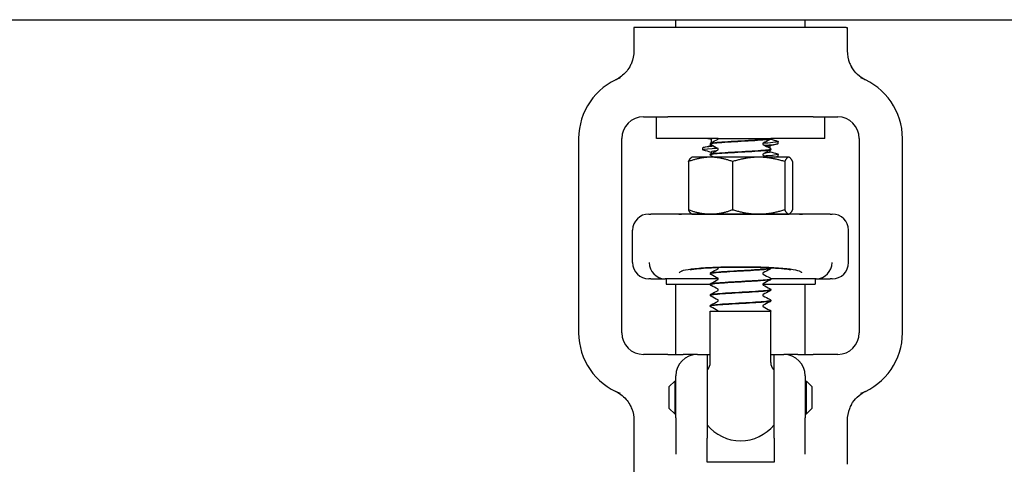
# Model space of a CAD drawing. Header units: inches. Extents: x 24 to 1128, y -69 to 748.
# Tile 549 of 656: x 958.86 to 964.56, y 307.53 to 310.11. Entities that reach past the tile are written whole.
import ezdxf

# ---------------------------------------------------------------- set-up
doc = ezdxf.new("R2010")
doc.units = ezdxf.units.IN
doc.header["$LTSCALE"] = 32
doc.header["$MEASUREMENT"] = 0
doc.layers.add('Visible (ANSI)', color=7, linetype='Continuous', lineweight=30)

msp = doc.modelspace()

# ---------------------------------------------------------------- linework, layer by layer
at = {"layer": 'Visible (ANSI)'}
for p, q in [((907.45453, 310.10867), (984.45453, 310.10867)), ((962.65953, 310.06267), (962.65953, 310.10867)), ((963.40953, 310.06267), (963.40953, 310.10867)), ((962.42349, 310.06267), (962.41703, 310.06267)), ((962.41703, 310.06267), (962.41703, 309.92871)), ((962.43112, 310.06267), (962.42349, 310.06267)), ((963.63794, 310.06267), (962.43112, 310.06267)), ((963.64558, 310.06267), (963.63794, 310.06267)), ((963.64558, 310.06267), (963.65203, 310.06267)), ((963.65203, 310.06267), (963.65203, 309.92871)), ((962.47203, 309.54617), (962.61395, 309.54617)), ((962.54703, 309.42117), (962.54703, 309.54617)), ((963.45512, 309.54617), (962.61395, 309.54617)), ((963.45512, 309.54617), (963.59703, 309.54617)), ((963.52203, 309.42117), (963.52203, 309.54617)), ((962.09703, 309.42117), (962.09703, 308.29617)), ((962.34703, 308.29617), (962.34703, 309.42117)), ((962.90587, 309.42117), (962.54703, 309.42117)), ((962.86453, 309.41651), (962.86453, 309.39662)), ((962.90587, 309.42117), (962.90587, 309.42117)), ((962.90587, 309.42117), (962.92051, 309.42117)), ((962.90587, 309.42114), (962.90587, 309.42117)), ((962.92051, 309.42117), (963.18337, 309.42117)), ((963.18337, 309.42117), (963.20946, 309.42117)), ((963.20953, 309.42117), (963.20946, 309.42117)), ((963.20953, 309.42083), (963.20953, 309.42117)), ((963.52203, 309.42117), (963.20953, 309.42117)), ((963.72203, 309.42117), (963.72203, 308.29617)), ((963.97203, 308.29617), (963.97203, 309.42117)), ((962.81578, 309.35498), (962.81578, 309.36684)), ((962.85953, 309.38955), (962.85953, 309.39017)), ((962.86453, 309.3831), (962.86453, 309.38098)), ((963.20453, 309.3779), (963.20453, 309.36534)), ((963.20953, 309.35827), (963.20953, 309.35889)), ((963.25328, 309.39205), (963.25328, 309.40391)), ((962.75303, 309.31267), (962.75017, 309.31102)), ((962.86071, 309.31267), (962.75303, 309.31267)), ((962.85953, 309.32699), (962.85953, 309.32761)), ((963.13938, 309.31267), (962.86071, 309.31267)), ((962.86453, 309.34237), (962.86453, 309.33406)), ((962.86453, 309.32054), (962.86453, 309.31267)), ((963.3132, 309.31267), (963.13938, 309.31267)), ((963.20453, 309.35182), (963.20453, 309.34237)), ((963.25328, 309.31791), (963.25328, 309.32977)), ((963.31603, 309.31267), (963.3132, 309.31267)), ((963.31603, 309.31267), (963.31889, 309.31102)), ((962.73287, 309.28753), (962.73287, 309.00881)), ((962.98854, 309.28753), (962.98854, 309.00881)), ((963.29021, 309.28753), (963.29021, 309.00881)), ((963.3362, 309.28753), (963.3362, 309.00881)), ((962.50328, 308.98367), (962.5147, 308.98367)), ((962.67647, 308.98367), (962.5147, 308.98367)), ((962.75303, 308.98367), (962.67647, 308.98367)), ((963.37612, 308.98327), (962.69294, 308.98327)), ((962.75303, 308.98367), (962.75017, 308.98532)), ((962.75303, 308.98367), (962.86071, 308.98367)), ((962.86071, 308.98367), (963.13938, 308.98367)), ((963.13938, 308.98367), (963.3132, 308.98367)), ((963.20953, 308.98327), (963.20953, 308.98352)), ((963.3132, 308.98367), (963.31603, 308.98367)), ((963.31603, 308.98367), (963.31889, 308.98532)), ((963.3926, 308.98367), (963.31603, 308.98367)), ((963.55436, 308.98367), (963.3926, 308.98367)), ((963.55436, 308.98367), (963.56578, 308.98367)), ((962.40953, 308.70242), (962.40953, 308.88992)), ((963.65953, 308.70242), (963.65953, 308.88992)), ((962.85953, 308.6388), (962.85953, 308.63942)), ((963.20953, 308.67008), (963.20953, 308.6707)), ((962.5147, 308.60867), (962.50328, 308.60867)), ((962.5147, 308.60867), (962.59741, 308.60867)), ((962.90579, 308.60867), (962.59741, 308.60867)), ((962.60328, 308.60867), (962.60328, 308.57742)), ((962.60328, 308.57742), (962.85958, 308.57742)), ((962.65953, 308.17117), (962.65953, 308.57742)), ((962.85953, 308.57624), (962.85953, 308.57686)), ((963.16328, 308.57742), (963.46578, 308.57742)), ((963.47166, 308.60867), (963.20949, 308.60867)), ((963.20953, 308.60752), (963.20953, 308.60814)), ((963.40953, 308.17117), (963.40953, 308.57742)), ((963.46578, 308.60867), (963.46578, 308.57742)), ((963.47166, 308.60867), (963.55436, 308.60867)), ((963.56578, 308.60867), (963.55436, 308.60867)), ((962.85953, 308.51368), (962.85953, 308.5143)), ((963.20953, 308.54496), (963.20953, 308.54558)), ((962.85953, 308.45111), (962.85953, 308.45173)), ((963.20953, 308.48239), (963.20953, 308.48302)), ((962.85953, 308.42117), (963.20953, 308.42117)), ((962.85953, 308.12427), (962.85953, 308.42117)), ((963.20953, 308.12427), (963.20953, 308.42117)), ((962.61395, 308.17117), (962.47203, 308.17117)), ((962.61395, 308.17117), (962.70288, 308.17117)), ((962.78453, 308.17117), (962.70288, 308.17117)), ((962.78453, 308.17117), (962.84078, 308.17117)), ((962.84078, 308.17117), (962.85953, 308.17117)), ((962.84078, 308.17117), (962.84078, 307.68625)), ((963.20953, 308.17117), (963.22828, 308.17117)), ((963.22828, 308.17117), (963.28453, 308.17117)), ((963.22828, 307.68625), (963.22828, 308.17117)), ((963.36618, 308.17117), (963.28453, 308.17117)), ((963.36618, 308.17117), (963.45512, 308.17117)), ((963.59703, 308.17117), (963.45512, 308.17117)), ((962.65953, 307.80371), (962.65953, 308.04617)), ((963.40953, 308.04617), (963.40953, 307.80371)), ((962.62203, 307.98492), (962.65328, 308.01617)), ((962.65328, 308.01617), (962.65328, 307.82617)), ((962.65328, 308.01617), (962.65953, 308.01617)), ((963.40953, 308.01617), (963.41578, 308.01617)), ((963.41578, 307.82617), (963.41578, 308.01617)), ((963.44703, 307.98492), (963.41578, 308.01617)), ((962.62203, 307.85742), (962.62203, 307.98492)), ((963.44703, 307.98492), (963.44703, 307.85742)), ((962.62203, 307.85742), (962.65328, 307.82617)), ((962.65328, 307.82617), (962.65953, 307.82617)), ((963.40953, 307.82617), (963.41578, 307.82617)), ((963.44703, 307.85742), (963.41578, 307.82617)), ((962.41703, 307.78863), (962.41703, 307.47242)), ((962.65953, 307.80371), (962.65953, 307.59405)), ((963.40953, 307.59405), (963.40953, 307.80371)), ((963.65203, 307.78863), (963.65203, 307.53492)), ((962.84078, 307.5481), (962.84078, 307.68625)), ((963.22828, 307.68625), (963.22828, 307.5481)), ((963.22828, 307.5481), (962.84078, 307.5481))]:
    msp.add_line(p, q, dxfattribs=at)
for centre, radius, start, end in [((974.03453, 314.54617), 18.75, 193.689887, 261.558657), ((962.47203, 309.42117), 0.375, 110.89571, 180), ((963.59703, 309.42117), 0.375, 0, 69.10429), ((962.47203, 309.42117), 0.125, 90, 180), ((963.59703, 309.42117), 0.125, 0, 90), ((962.50328, 308.88992), 0.09375, 90, 180), ((963.56578, 308.88992), 0.09375, 0, 90), ((962.50328, 308.70242), 0.09375, 180, 270), ((963.56578, 308.70242), 0.09375, 270, 0), ((962.47203, 308.29617), 0.375, 180, 249.10429), ((962.47203, 308.29617), 0.125, 180, 270), ((963.59703, 308.29617), 0.125, 270, 0), ((963.59703, 308.29617), 0.375, 290.89571, 0), ((962.78453, 308.04617), 0.125, 90, 180), ((963.28453, 308.04617), 0.125, 0, 90), ((962.79703, 308.12427), 0.0625, 319.4642, 0), ((963.27203, 308.12427), 0.0625, 180, 220.5358), ((963.03453, 307.92117), 0.25, 139.4642, 140.80503), ((963.03453, 307.92117), 0.25, 39.19497, 40.5358), ((963.03453, 307.92117), 0.25, 219.19497, 320.80503)]:
    msp.add_arc(centre, radius, start, end, dxfattribs=at)
for centre, major_axis, ratio, start_param, end_param in [((962.59654, 308.70242), (0.01834, -0.09202), 0.976791, 4.5200982, 6.0729206), ((963.47252, 308.70242), (0.01834, 0.09202), 0.976791, 3.3518573, 4.9046798), ((962.82324, 308.70242), (-0.24503, -0.08795), 0.1325254, 0.3357379, 0.3537118), ((963.24583, 308.70242), (0.24503, -0.08795), 0.1325254, 5.9294735, 5.9474474)]:
    msp.add_ellipse(centre, major_axis=major_axis, ratio=ratio, start_param=start_param, end_param=end_param, dxfattribs=at)
for points, knots in [([(962.41703, 309.92871), (962.41703, 309.9043), (962.41226, 309.88012), (962.39999, 309.8502), (962.39652, 309.84308), (962.39263, 309.83622)], [0, 0, 0, 0, 0.18604443, 0.18604443, 0.24640289, 0.24640289, 0.24640289, 0.24640289]), ([(963.65203, 309.92871), (963.65203, 309.9043), (963.6568, 309.88012), (963.66908, 309.8502), (963.67254, 309.84308), (963.67643, 309.83622)], [0, 0, 0, 0, 0.18604443, 0.18604443, 0.24640289, 0.24640289, 0.24640289, 0.24640289]), ([(962.39263, 309.83622), (962.3865, 309.82541), (962.37931, 309.81524), (962.36324, 309.79671), (962.35444, 309.78836), (962.33393, 309.77234), (962.32434, 309.76683), (962.31851, 309.76367), (962.31807, 309.76343), (962.31761, 309.76319)], [0, 0, 0, 0, 0.09469213, 0.09469213, 0.18700728, 0.18700728, 0.29404594, 0.29404594, 0.30156032, 0.30156032, 0.30156032, 0.30156032]), ([(963.75145, 309.76319), (963.75061, 309.76364), (963.74979, 309.76409), (963.74173, 309.76851), (963.72773, 309.77679), (963.69827, 309.8039), (963.68605, 309.81925), (963.67643, 309.83622)], [0.01028684, 0.01028684, 0.01028684, 0.01028684, 0.01590204, 0.01590204, 0.08584187, 0.08584187, 0.15193376, 0.15193376, 0.15193376, 0.15193376]), ([(962.31761, 309.76319), (962.31536, 309.76199), (962.31303, 309.76081), (962.31055, 309.75962), (962.31046, 309.75958), (962.31037, 309.75953)], [-0.020804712, -0.020804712, -0.020804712, -0.020804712, 0, 0, 0.000806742, 0.000806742, 0.000806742, 0.000806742]), ([(963.7587, 309.75953), (963.75861, 309.75958), (963.75851, 309.75962), (963.75607, 309.76079), (963.75375, 309.76197), (963.75145, 309.76319)], [-0.719927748, -0.719927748, -0.719927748, -0.719927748, -0.71835885, -0.71835885, -0.678581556, -0.678581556, -0.678581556, -0.678581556]), ([(962.85969, 309.38952), (962.85958, 309.39022), (962.86075, 309.39091), (962.86326, 309.39161), (962.87438, 309.39469), (962.91161, 309.39777), (962.96073, 309.40086), (963.00949, 309.40392), (963.06882, 309.40698), (963.11636, 309.41004), (963.16396, 309.4131), (963.19862, 309.41616), (963.20727, 309.41923), (963.20877, 309.41976), (963.20953, 309.4203), (963.20953, 309.42083)], [-9.427487, -9.427487, -9.427487, -9.427487, -9.2180099, -9.2180099, -9.2180099, -8.289328, -8.289328, -8.289328, -7.3674505, -7.3674505, -7.3674505, -6.4443529, -6.4443529, -6.4443529, -6.2831853, -6.2831853, -6.2831853, -6.2831853]), ([(963.20946, 309.42117), (963.20792, 309.41808), (963.1795, 309.41499), (963.13509, 309.41191), (963.09069, 309.40882), (963.03138, 309.40573), (962.97985, 309.40265), (962.92833, 309.39956), (962.88583, 309.39648), (962.8686, 309.39339), (962.86261, 309.39232), (962.85972, 309.39124), (962.85981, 309.39017)], [0.0284489, 0.0284489, 0.0284489, 0.0284489, 0.9586618, 0.9586618, 0.9586618, 1.888606, 1.888606, 1.888606, 2.8182842, 2.8182842, 2.8182842, 3.1415927, 3.1415927, 3.1415927, 3.1415927]), ([(962.90405, 309.41736), (962.90409, 309.41738), (962.90427, 309.41748), (962.90482, 309.41805), (962.90513, 309.41844), (962.90566, 309.41958), (962.90587, 309.42035), (962.90587, 309.42114)], [0.006616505, 0.006616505, 0.006616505, 0.006616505, 0.024017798, 0.024017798, 0.03673453, 0.03673453, 0.049915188, 0.049915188, 0.049915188, 0.049915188]), ([(963.20953, 309.4208), (963.20947, 309.41953), (963.20899, 309.41833), (963.20789, 309.41667), (963.2073, 309.41612), (963.20626, 309.41532), (963.20578, 309.41504), (963.20532, 309.4148)], [0, 0, 0, 0, 0.017960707, 0.017960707, 0.035135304, 0.035135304, 0.051182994, 0.051182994, 0.051182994, 0.051182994]), ([(962.82041, 309.35256), (962.81954, 309.35278), (962.8188, 309.35301), (962.81818, 309.35323), (962.80878, 309.35667), (962.82858, 309.3601), (962.8708, 309.36354), (962.8791, 309.36421), (962.88823, 309.36489), (962.89803, 309.36556)], [-166.7100396, -166.7100396, -166.7100396, -166.7100396, -166.6525026, -166.6525026, -166.6525026, -165.7793701, -165.7793701, -165.7793701, -165.6078186, -165.6078186, -165.6078186, -165.6078186]), ([(962.8783, 309.37597), (962.86413, 309.37488), (962.85192, 309.37379), (962.84229, 309.37271), (962.82499, 309.37075), (962.81618, 309.36879), (962.81611, 309.36684)], [159.44697057, 159.44697057, 159.44697057, 159.44697057, 159.72380738, 159.72380738, 159.72380738, 160.22122533, 160.22122533, 160.22122533, 160.22122533]), ([(962.85953, 309.32696), (962.85943, 309.32999), (962.885, 309.33301), (962.92692, 309.33603), (962.96935, 309.3391), (963.02755, 309.34216), (963.07955, 309.34522), (963.13329, 309.34838), (963.17904, 309.35155), (963.19849, 309.35471), (963.20577, 309.3559), (963.20931, 309.35708), (963.20923, 309.35827)], [-15.7106723, -15.7106723, -15.7106723, -15.7106723, -14.7994931, -14.7994931, -14.7994931, -13.877024, -13.877024, -13.877024, -12.9235543, -12.9235543, -12.9235543, -12.5663706, -12.5663706, -12.5663706, -12.5663706]), ([(962.85953, 309.3902), (962.85959, 309.39148), (962.86007, 309.39267), (962.86117, 309.39433), (962.86177, 309.39488), (962.86281, 309.39568), (962.86328, 309.39596), (962.86374, 309.3962)], [0, 0, 0, 0, 0.017960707, 0.017960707, 0.035135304, 0.035135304, 0.051182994, 0.051182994, 0.051182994, 0.051182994]), ([(962.86374, 309.38352), (962.86303, 309.38389), (962.86227, 309.38434), (962.86102, 309.38563), (962.86058, 309.38619), (962.85985, 309.38765), (962.85958, 309.38857), (962.85953, 309.38952)], [0, 0, 0, 0, 0.024898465, 0.024898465, 0.037820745, 0.037820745, 0.051208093, 0.051208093, 0.051208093, 0.051208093]), ([(963.20932, 309.35892), (963.20945, 309.35807), (963.20772, 309.35723), (963.20404, 309.35639), (963.19058, 309.35331), (963.15132, 309.35023), (963.10126, 309.34714), (963.05121, 309.34406), (962.99154, 309.34098), (962.94502, 309.3379), (962.89851, 309.33482), (962.86624, 309.33174), (962.86051, 309.32866), (962.85986, 309.32831), (962.85955, 309.32796), (962.85959, 309.32761)], [6.2804763, 6.2804763, 6.2804763, 6.2804763, 6.5343927, 6.5343927, 6.5343927, 7.4627822, 7.4627822, 7.4627822, 8.3909221, 8.3909221, 8.3909221, 9.318815, 9.318815, 9.318815, 9.424778, 9.424778, 9.424778, 9.424778]), ([(962.90587, 309.35858), (962.90587, 309.35979), (962.90537, 309.36091), (962.90457, 309.36198), (962.90429, 309.3622), (962.90408, 309.36235), (962.90405, 309.36237), (962.90405, 309.36237)], [0, 0, 0, 0, 0.02017106, 0.02017106, 0.036592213, 0.036592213, 0.045399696, 0.045399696, 0.045399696, 0.045399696]), ([(962.90405, 309.3548), (962.90409, 309.35482), (962.90427, 309.35491), (962.90482, 309.35549), (962.90513, 309.35588), (962.90566, 309.35701), (962.90587, 309.35779), (962.90587, 309.35858)], [0.006616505, 0.006616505, 0.006616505, 0.006616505, 0.024017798, 0.024017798, 0.03673453, 0.03673453, 0.049915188, 0.049915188, 0.049915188, 0.049915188]), ([(963.16499, 309.39363), (963.16493, 309.3936), (963.16476, 309.39349), (963.16425, 309.39295), (963.16394, 309.39257), (963.1634, 309.39143), (963.1632, 309.39065), (963.1632, 309.38986)], [0.008751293, 0.008751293, 0.008751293, 0.008751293, 0.024017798, 0.024017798, 0.03673453, 0.03673453, 0.049915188, 0.049915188, 0.049915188, 0.049915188]), ([(963.1632, 309.38986), (963.1632, 309.38865), (963.1637, 309.38753), (963.16449, 309.38646), (963.16478, 309.38624), (963.16498, 309.38609), (963.16502, 309.38607), (963.16502, 309.38607)], [0, 0, 0, 0, 0.02017106, 0.02017106, 0.036592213, 0.036592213, 0.045399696, 0.045399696, 0.045399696, 0.045399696]), ([(963.24852, 309.40633), (963.25158, 309.40554), (963.25321, 309.40475), (963.25328, 309.40396), (963.2536, 309.40049), (963.22376, 309.39702), (963.1742, 309.39354), (963.17094, 309.39331), (963.1676, 309.39309), (963.16419, 309.39286)], [156.8740037, 156.8740037, 156.8740037, 156.8740037, 157.0747399, 157.0747399, 157.0747399, 157.9578984, 157.9578984, 157.9578984, 158.0159854, 158.0159854, 158.0159854, 158.0159854]), ([(963.17337, 309.38164), (963.18537, 309.38247), (963.19633, 309.38331), (963.20595, 309.38414), (963.23632, 309.38678), (963.25287, 309.38942), (963.25312, 309.39205)], [-164.24548523, -164.24548523, -164.24548523, -164.24548523, -164.03312378, -164.03312378, -164.03312378, -163.36281799, -163.36281799, -163.36281799, -163.36281799]), ([(963.20532, 309.36492), (963.20604, 309.36455), (963.2068, 309.3641), (963.20804, 309.36281), (963.20848, 309.36225), (963.20922, 309.36079), (963.20949, 309.35987), (963.20953, 309.35892)], [0, 0, 0, 0, 0.024898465, 0.024898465, 0.037820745, 0.037820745, 0.051208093, 0.051208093, 0.051208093, 0.051208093]), ([(963.20953, 309.35824), (963.20947, 309.35697), (963.20899, 309.35577), (963.20789, 309.35411), (963.2073, 309.35356), (963.20626, 309.35276), (963.20578, 309.35248), (963.20532, 309.35224)], [0, 0, 0, 0, 0.017960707, 0.017960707, 0.035135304, 0.035135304, 0.051182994, 0.051182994, 0.051182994, 0.051182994]), ([(962.85953, 309.32764), (962.85959, 309.32891), (962.86007, 309.33011), (962.86117, 309.33177), (962.86177, 309.33232), (962.86281, 309.33312), (962.86328, 309.3334), (962.86374, 309.33364)], [0, 0, 0, 0, 0.017960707, 0.017960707, 0.035135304, 0.035135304, 0.051182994, 0.051182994, 0.051182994, 0.051182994]), ([(962.86374, 309.32096), (962.86303, 309.32133), (962.86227, 309.32178), (962.86102, 309.32307), (962.86058, 309.32363), (962.85985, 309.32509), (962.85958, 309.32601), (962.85953, 309.32696)], [0, 0, 0, 0, 0.024898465, 0.024898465, 0.037820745, 0.037820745, 0.051208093, 0.051208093, 0.051208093, 0.051208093]), ([(962.89387, 309.3494), (962.88824, 309.34871), (962.88333, 309.34802), (962.87927, 309.34732), (962.86959, 309.34567), (962.86482, 309.34402), (962.86486, 309.34237)], [165.90898853, 165.90898853, 165.90898853, 165.90898853, 166.08500187, 166.08500187, 166.08500187, 166.50441064, 166.50441064, 166.50441064, 166.50441064]), ([(963.16499, 309.33107), (963.16493, 309.33104), (963.16476, 309.33092), (963.16425, 309.33039), (963.16394, 309.33), (963.1634, 309.32887), (963.1632, 309.32809), (963.1632, 309.3273)], [0.008751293, 0.008751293, 0.008751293, 0.008751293, 0.024017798, 0.024017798, 0.03673453, 0.03673453, 0.049915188, 0.049915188, 0.049915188, 0.049915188]), ([(963.1632, 309.3273), (963.1632, 309.32609), (963.1637, 309.32497), (963.16449, 309.32389), (963.16478, 309.32368), (963.16498, 309.32353), (963.16502, 309.32351), (963.16502, 309.32351)], [0, 0, 0, 0, 0.02017106, 0.02017106, 0.036592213, 0.036592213, 0.045399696, 0.045399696, 0.045399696, 0.045399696]), ([(963.2042, 309.34237), (963.20423, 309.34067), (963.19915, 309.33897), (963.18888, 309.33727), (963.18433, 309.33652), (963.17878, 309.33576), (963.17239, 309.33501)], [163.36281799, 163.36281799, 163.36281799, 163.36281799, 163.79533054, 163.79533054, 163.79533054, 163.98696995, 163.98696995, 163.98696995, 163.98696995]), ([(963.24863, 309.33219), (963.2501, 309.33181), (963.25122, 309.33143), (963.25199, 309.33105), (963.25897, 309.32758), (963.23599, 309.32411), (963.19106, 309.32064), (963.18535, 309.3202), (963.1793, 309.31976), (963.17297, 309.31932)], [163.157189, 163.157189, 163.157189, 163.157189, 163.2540101, 163.2540101, 163.2540101, 164.1362278, 164.1362278, 164.1362278, 164.2482393, 164.2482393, 164.2482393, 164.2482393]), ([(962.67647, 308.98367), (962.67649, 308.98367), (962.67651, 308.98367), (962.67924, 308.98366), (962.68465, 308.98327), (962.69294, 308.98327)], [-0.00244603, -0.00244603, -0.00244603, -0.00244603, 0, 0, 0.30409051, 0.30409051, 0.30409051, 0.30409051]), ([(963.37612, 308.98327), (963.38442, 308.98327), (963.38982, 308.98366), (963.39256, 308.98367), (963.39258, 308.98367), (963.3926, 308.98367)], [0.0481126, 0.0481126, 0.0481126, 0.0481126, 0.35549776, 0.35549776, 0.35797029, 0.35797029, 0.35797029, 0.35797029]), ([(963.3747, 308.65293), (963.36546, 308.65679), (963.3477, 308.66045), (963.29711, 308.66696), (963.26477, 308.66976), (963.18963, 308.67411), (963.14756, 308.67563), (963.05911, 308.67718), (963.01359, 308.6772), (962.92502, 308.67573), (962.88282, 308.67425), (962.80726, 308.66998), (962.77462, 308.66722), (962.72244, 308.66067), (962.70388, 308.65691), (962.69436, 308.65293)], [0, 0, 0, 0, 0.344205, 0.344205, 0.6883035, 0.6883035, 1.0322227, 1.0322227, 1.3758839, 1.3758839, 1.7193458, 1.7193458, 2.0628667, 2.0628667, 2.4173808, 2.4173808, 2.4173808, 2.4173808]), ([(962.7421, 308.66156), (962.7421, 308.66157), (962.74225, 308.6616), (962.74364, 308.6619), (962.74682, 308.66251), (962.75812, 308.66427), (962.76794, 308.66554), (962.79553, 308.6684), (962.81476, 308.66997), (962.86187, 308.67293), (962.89044, 308.67424), (962.95259, 308.67616), (962.9871, 308.67674), (963.05636, 308.67697), (963.0914, 308.67662), (963.15812, 308.67502), (963.18933, 308.67381), (963.24436, 308.67073), (963.26805, 308.66891), (963.30319, 308.66536), (963.3161, 308.66356), (963.32478, 308.66203), (963.32621, 308.66173), (963.32688, 308.66159), (963.32696, 308.66157), (963.32696, 308.66157)], [-3.9197905, -3.9197905, -3.9197905, -3.9197905, -3.8923457, -3.8923457, -3.779618, -3.779618, -3.6122028, -3.6122028, -3.3893232, -3.3893232, -3.1324583, -3.1324583, -2.8590136, -2.8590136, -2.5819763, -2.5819763, -2.308624, -2.308624, -2.0477624, -2.0477624, -1.8214592, -1.8214592, -1.7487926, -1.7487926, -1.7289388, -1.7289388, -1.7289388, -1.7289388]), ([(962.90587, 308.67039), (962.90587, 308.6716), (962.90537, 308.67272), (962.90457, 308.6738), (962.90429, 308.67401), (962.90408, 308.67416), (962.90405, 308.67418), (962.90405, 308.67418)], [0, 0, 0, 0, 0.02017106, 0.02017106, 0.036592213, 0.036592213, 0.045399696, 0.045399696, 0.045399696, 0.045399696]), ([(962.69436, 308.65293), (962.69386, 308.65273), (962.69337, 308.65251), (962.69083, 308.6514), (962.68896, 308.65047), (962.68453, 308.64798), (962.68231, 308.64639), (962.68009, 308.64437), (962.67962, 308.6439), (962.67915, 308.64339), (962.6791, 308.64333), (962.67905, 308.64328)], [0.05166308, 0.05166308, 0.05166308, 0.05166308, 0.07036558, 0.07036558, 0.15060424, 0.15060424, 0.28322209, 0.28322209, 0.32342002, 0.32342002, 0.3282584, 0.3282584, 0.3282584, 0.3282584]), ([(962.85953, 308.63945), (962.85959, 308.64073), (962.86007, 308.64192), (962.86117, 308.64358), (962.86177, 308.64413), (962.86281, 308.64493), (962.86328, 308.64521), (962.86374, 308.64545)], [0, 0, 0, 0, 0.017960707, 0.017960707, 0.035135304, 0.035135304, 0.051182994, 0.051182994, 0.051182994, 0.051182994]), ([(962.86374, 308.63277), (962.86303, 308.63314), (962.86227, 308.63359), (962.86102, 308.63488), (962.86058, 308.63544), (962.85985, 308.6369), (962.85958, 308.63782), (962.85953, 308.63877)], [0, 0, 0, 0, 0.024898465, 0.024898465, 0.037820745, 0.037820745, 0.051208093, 0.051208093, 0.051208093, 0.051208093]), ([(962.85985, 308.63877), (962.85974, 308.64011), (962.86419, 308.64144), (962.87332, 308.64278), (962.8943, 308.64585), (962.93951, 308.64892), (962.9918, 308.65199), (963.04409, 308.65505), (963.10225, 308.65812), (963.14425, 308.66119), (963.18484, 308.66415), (963.20943, 308.66712), (963.20953, 308.67008)], [-84.8257107, -84.8257107, -84.8257107, -84.8257107, -84.4233738, -84.4233738, -84.4233738, -83.4988671, -83.4988671, -83.4988671, -82.5745653, -82.5745653, -82.5745653, -81.681409, -81.681409, -81.681409, -81.681409]), ([(963.2094, 308.67073), (963.20925, 308.66825), (963.19278, 308.66577), (963.16326, 308.66329), (963.12653, 308.66021), (963.0705, 308.65712), (963.01658, 308.65404), (962.96271, 308.65096), (962.91223, 308.64788), (962.88441, 308.6448), (962.86823, 308.643), (962.85993, 308.64121), (962.85985, 308.63942)], [75.3955147, 75.3955147, 75.3955147, 75.3955147, 76.1425075, 76.1425075, 76.1425075, 77.0718173, 77.0718173, 77.0718173, 78.0001054, 78.0001054, 78.0001054, 78.5398163, 78.5398163, 78.5398163, 78.5398163]), ([(962.90405, 308.66661), (962.90409, 308.66663), (962.90427, 308.66673), (962.90482, 308.6673), (962.90513, 308.66769), (962.90566, 308.66883), (962.90587, 308.6696), (962.90587, 308.67039)], [0.006616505, 0.006616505, 0.006616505, 0.006616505, 0.024017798, 0.024017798, 0.03673453, 0.03673453, 0.049915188, 0.049915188, 0.049915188, 0.049915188]), ([(963.16499, 308.64288), (963.16493, 308.64285), (963.16476, 308.64274), (963.16425, 308.6422), (963.16394, 308.64182), (963.1634, 308.64068), (963.1632, 308.6399), (963.1632, 308.63911)], [0.008751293, 0.008751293, 0.008751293, 0.008751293, 0.024017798, 0.024017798, 0.03673453, 0.03673453, 0.049915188, 0.049915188, 0.049915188, 0.049915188]), ([(963.1632, 308.63911), (963.1632, 308.6379), (963.1637, 308.63678), (963.16449, 308.63571), (963.16478, 308.63549), (963.16498, 308.63534), (963.16502, 308.63532), (963.16502, 308.63532)], [0, 0, 0, 0, 0.02017106, 0.02017106, 0.036592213, 0.036592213, 0.045399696, 0.045399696, 0.045399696, 0.045399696]), ([(963.20953, 308.67005), (963.20947, 308.66878), (963.20899, 308.66758), (963.20789, 308.66592), (963.2073, 308.66537), (963.20626, 308.66457), (963.20578, 308.66429), (963.20532, 308.66405)], [0, 0, 0, 0, 0.017960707, 0.017960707, 0.035135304, 0.035135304, 0.051182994, 0.051182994, 0.051182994, 0.051182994]), ([(963.39001, 308.64328), (963.38996, 308.64333), (963.38991, 308.64339), (963.38945, 308.64389), (963.389, 308.64435), (963.38679, 308.64637), (963.38455, 308.64797), (963.3801, 308.65047), (963.37824, 308.6514), (963.3757, 308.65251), (963.37521, 308.65272), (963.3747, 308.65293)], [-0.00483264, -0.00483264, -0.00483264, -0.00483264, 0, 0, 0.03929975, 0.03929975, 0.17286172, 0.17286172, 0.25278744, 0.25278744, 0.27153158, 0.27153158, 0.27153158, 0.27153158]), ([(962.85953, 308.57689), (962.85959, 308.57816), (962.86007, 308.57936), (962.86117, 308.58102), (962.86177, 308.58157), (962.86281, 308.58237), (962.86328, 308.58265), (962.86374, 308.58289)], [0, 0, 0, 0, 0.017960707, 0.017960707, 0.035135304, 0.035135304, 0.051182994, 0.051182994, 0.051182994, 0.051182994]), ([(962.86374, 308.57021), (962.86303, 308.57058), (962.86227, 308.57103), (962.86102, 308.57232), (962.86058, 308.57288), (962.85985, 308.57434), (962.85958, 308.57526), (962.85953, 308.57621)], [0, 0, 0, 0, 0.024898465, 0.024898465, 0.037820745, 0.037820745, 0.051208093, 0.051208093, 0.051208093, 0.051208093]), ([(962.85969, 308.57621), (962.85958, 308.5769), (962.86073, 308.57759), (962.86321, 308.57828), (962.87422, 308.58136), (962.91119, 308.58443), (962.96008, 308.5875), (963.00895, 308.59058), (963.06858, 308.59365), (963.11632, 308.59672), (963.16406, 308.59979), (963.19878, 308.60286), (963.20733, 308.60594), (963.20879, 308.60646), (963.20948, 308.60699), (963.20943, 308.60752)], [-91.108896, -91.108896, -91.108896, -91.108896, -90.9008742, -90.9008742, -90.9008742, -89.9748609, -89.9748609, -89.9748609, -89.0490707, -89.0490707, -89.0490707, -88.1235008, -88.1235008, -88.1235008, -87.9645943, -87.9645943, -87.9645943, -87.9645943]), ([(963.20953, 308.60817), (963.20954, 308.60808), (963.20952, 308.608), (963.20949, 308.60792), (963.20828, 308.60485), (963.18057, 308.60178), (963.13685, 308.59872), (963.09317, 308.59565), (963.03452, 308.59259), (962.98306, 308.58953), (962.93164, 308.58647), (962.88858, 308.5834), (962.87014, 308.58034), (962.86314, 308.57918), (962.85975, 308.57802), (962.85982, 308.57686)], [81.6787, 81.6787, 81.6787, 81.6787, 81.7038978, 81.7038978, 81.7038978, 82.6277161, 82.6277161, 82.6277161, 83.5507651, 83.5507651, 83.5507651, 84.4730857, 84.4730857, 84.4730857, 84.8230016, 84.8230016, 84.8230016, 84.8230016]), ([(962.90587, 308.60783), (962.90587, 308.60904), (962.90537, 308.61016), (962.90457, 308.61123), (962.90429, 308.61145), (962.90408, 308.6116), (962.90405, 308.61162), (962.90405, 308.61162)], [0, 0, 0, 0, 0.02017106, 0.02017106, 0.036592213, 0.036592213, 0.045399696, 0.045399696, 0.045399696, 0.045399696]), ([(962.90405, 308.60405), (962.90409, 308.60407), (962.90427, 308.60416), (962.90482, 308.60474), (962.90513, 308.60513), (962.90566, 308.60626), (962.90587, 308.60704), (962.90587, 308.60783)], [0.006616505, 0.006616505, 0.006616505, 0.006616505, 0.024017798, 0.024017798, 0.03673453, 0.03673453, 0.049915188, 0.049915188, 0.049915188, 0.049915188]), ([(963.16499, 308.58032), (963.16493, 308.58029), (963.16476, 308.58017), (963.16425, 308.57964), (963.16394, 308.57925), (963.1634, 308.57812), (963.1632, 308.57734), (963.1632, 308.57655)], [0.008751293, 0.008751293, 0.008751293, 0.008751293, 0.024017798, 0.024017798, 0.03673453, 0.03673453, 0.049915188, 0.049915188, 0.049915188, 0.049915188]), ([(963.1632, 308.57655), (963.1632, 308.57534), (963.1637, 308.57422), (963.16449, 308.57314), (963.16478, 308.57293), (963.16498, 308.57278), (963.16502, 308.57276), (963.16502, 308.57276)], [0, 0, 0, 0, 0.02017106, 0.02017106, 0.036592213, 0.036592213, 0.045399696, 0.045399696, 0.045399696, 0.045399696]), ([(963.20532, 308.61417), (963.20604, 308.6138), (963.2068, 308.61335), (963.20804, 308.61206), (963.20848, 308.6115), (963.20922, 308.61004), (963.20949, 308.60912), (963.20953, 308.60817)], [0, 0, 0, 0, 0.024898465, 0.024898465, 0.037820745, 0.037820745, 0.051208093, 0.051208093, 0.051208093, 0.051208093]), ([(963.20953, 308.60749), (963.20947, 308.60622), (963.20899, 308.60502), (963.20789, 308.60336), (963.2073, 308.60281), (963.20626, 308.60201), (963.20578, 308.60173), (963.20532, 308.60149)], [0, 0, 0, 0, 0.017960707, 0.017960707, 0.035135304, 0.035135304, 0.051182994, 0.051182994, 0.051182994, 0.051182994]), ([(962.85953, 308.51365), (962.85953, 308.51366), (962.85953, 308.51367), (962.85953, 308.51367), (962.85953, 308.51675), (962.88627, 308.51983), (962.92957, 308.52291), (962.97286, 308.52599), (963.03167, 308.52907), (963.0836, 308.53215), (963.13552, 308.53522), (963.17933, 308.5383), (963.19835, 308.54138), (963.20572, 308.54257), (963.20931, 308.54376), (963.20923, 308.54496)], [-97.3920813, -97.3920813, -97.3920813, -97.3920813, -97.3894346, -97.3894346, -97.3894346, -96.461786, -96.461786, -96.461786, -95.5343789, -95.5343789, -95.5343789, -94.6072107, -94.6072107, -94.6072107, -94.2477796, -94.2477796, -94.2477796, -94.2477796]), ([(962.85953, 308.51432), (962.85959, 308.5156), (962.86007, 308.5168), (962.86117, 308.51846), (962.86177, 308.519), (962.86281, 308.51981), (962.86328, 308.52009), (962.86374, 308.52033)], [0, 0, 0, 0, 0.017960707, 0.017960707, 0.035135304, 0.035135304, 0.051182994, 0.051182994, 0.051182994, 0.051182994]), ([(962.86374, 308.50764), (962.86303, 308.50802), (962.86227, 308.50847), (962.86102, 308.50976), (962.86058, 308.51032), (962.85985, 308.51178), (962.85958, 308.5127), (962.85953, 308.51365)], [0, 0, 0, 0, 0.024898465, 0.024898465, 0.037820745, 0.037820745, 0.051208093, 0.051208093, 0.051208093, 0.051208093]), ([(963.20934, 308.5456), (963.20946, 308.54481), (963.20792, 308.54401), (963.20462, 308.54321), (963.19187, 308.54013), (963.15315, 308.53704), (963.10329, 308.53396), (963.05354, 308.53088), (962.99387, 308.5278), (962.94701, 308.52472), (962.90026, 308.52165), (962.86736, 308.51858), (962.86082, 308.51551), (962.85996, 308.5151), (962.85956, 308.5147), (962.8596, 308.5143)], [87.9618853, 87.9618853, 87.9618853, 87.9618853, 88.2020629, 88.2020629, 88.2020629, 89.131595, 89.131595, 89.131595, 90.0591077, 90.0591077, 90.0591077, 90.9847722, 90.9847722, 90.9847722, 91.106187, 91.106187, 91.106187, 91.106187]), ([(962.90587, 308.54527), (962.90587, 308.54647), (962.90537, 308.54759), (962.90457, 308.54867), (962.90429, 308.54889), (962.90408, 308.54904), (962.90405, 308.54905), (962.90405, 308.54905)], [0, 0, 0, 0, 0.02017106, 0.02017106, 0.036592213, 0.036592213, 0.045399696, 0.045399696, 0.045399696, 0.045399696]), ([(962.90405, 308.54148), (962.90409, 308.5415), (962.90427, 308.5416), (962.90482, 308.54218), (962.90513, 308.54256), (962.90566, 308.5437), (962.90587, 308.54448), (962.90587, 308.54527)], [0.006616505, 0.006616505, 0.006616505, 0.006616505, 0.024017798, 0.024017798, 0.03673453, 0.03673453, 0.049915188, 0.049915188, 0.049915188, 0.049915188]), ([(963.16499, 308.51776), (963.16493, 308.51772), (963.16476, 308.51761), (963.16425, 308.51707), (963.16394, 308.51669), (963.1634, 308.51555), (963.1632, 308.51477), (963.1632, 308.51399)], [0.008751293, 0.008751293, 0.008751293, 0.008751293, 0.024017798, 0.024017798, 0.03673453, 0.03673453, 0.049915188, 0.049915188, 0.049915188, 0.049915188]), ([(963.1632, 308.51399), (963.1632, 308.51278), (963.1637, 308.51166), (963.16449, 308.51058), (963.16478, 308.51037), (963.16498, 308.51022), (963.16502, 308.5102), (963.16502, 308.5102)], [0, 0, 0, 0, 0.02017106, 0.02017106, 0.036592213, 0.036592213, 0.045399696, 0.045399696, 0.045399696, 0.045399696]), ([(963.20532, 308.55161), (963.20604, 308.55124), (963.2068, 308.55078), (963.20804, 308.5495), (963.20848, 308.54893), (963.20922, 308.54748), (963.20949, 308.54656), (963.20953, 308.5456)], [0, 0, 0, 0, 0.024898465, 0.024898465, 0.037820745, 0.037820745, 0.051208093, 0.051208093, 0.051208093, 0.051208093]), ([(963.20953, 308.54493), (963.20947, 308.54365), (963.20899, 308.54245), (963.20789, 308.54079), (963.2073, 308.54025), (963.20626, 308.53945), (963.20578, 308.53917), (963.20532, 308.53892)], [0, 0, 0, 0, 0.017960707, 0.017960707, 0.035135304, 0.035135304, 0.051182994, 0.051182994, 0.051182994, 0.051182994]), ([(962.85953, 308.45176), (962.85959, 308.45304), (962.86007, 308.45424), (962.86117, 308.4559), (962.86177, 308.45644), (962.86281, 308.45724), (962.86328, 308.45753), (962.86374, 308.45777)], [0, 0, 0, 0, 0.017960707, 0.017960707, 0.035135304, 0.035135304, 0.051182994, 0.051182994, 0.051182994, 0.051182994]), ([(962.86374, 308.44508), (962.86303, 308.44545), (962.86227, 308.44591), (962.86102, 308.44719), (962.86058, 308.44776), (962.85985, 308.44921), (962.85958, 308.45013), (962.85953, 308.45109)], [0, 0, 0, 0, 0.024898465, 0.024898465, 0.037820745, 0.037820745, 0.051208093, 0.051208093, 0.051208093, 0.051208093]), ([(963.20919, 308.48304), (963.20926, 308.48148), (963.20307, 308.47991), (963.19063, 308.47834), (963.16617, 308.47527), (963.11812, 308.47219), (963.06482, 308.46911), (963.01171, 308.46604), (962.95464, 308.46297), (962.9152, 308.4599), (962.8802, 308.45718), (962.8598, 308.45446), (962.85958, 308.45173)], [94.2450706, 94.2450706, 94.2450706, 94.2450706, 94.7168163, 94.7168163, 94.7168163, 95.6446581, 95.6446581, 95.6446581, 96.5689115, 96.5689115, 96.5689115, 97.3893723, 97.3893723, 97.3893723, 97.3893723]), ([(962.8597, 308.45109), (962.85984, 308.45346), (962.87481, 308.45583), (962.90205, 308.4582), (962.93746, 308.46129), (962.99277, 308.46437), (963.04684, 308.46745), (963.10089, 308.47054), (963.15241, 308.47362), (963.18172, 308.4767), (963.19975, 308.4786), (963.20912, 308.4805), (963.20923, 308.48239)], [-103.6752666, -103.6752666, -103.6752666, -103.6752666, -102.9605503, -102.9605503, -102.9605503, -102.0313957, -102.0313957, -102.0313957, -101.1024988, -101.1024988, -101.1024988, -100.5309649, -100.5309649, -100.5309649, -100.5309649]), ([(962.90587, 308.4827), (962.90587, 308.48391), (962.90537, 308.48503), (962.90457, 308.48611), (962.90429, 308.48632), (962.90408, 308.48647), (962.90405, 308.48649), (962.90405, 308.48649)], [0, 0, 0, 0, 0.02017106, 0.02017106, 0.036592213, 0.036592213, 0.045399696, 0.045399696, 0.045399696, 0.045399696]), ([(962.90405, 308.47892), (962.90409, 308.47894), (962.90427, 308.47904), (962.90482, 308.47962), (962.90513, 308.48), (962.90566, 308.48114), (962.90587, 308.48192), (962.90587, 308.4827)], [0.006616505, 0.006616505, 0.006616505, 0.006616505, 0.024017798, 0.024017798, 0.03673453, 0.03673453, 0.049915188, 0.049915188, 0.049915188, 0.049915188]), ([(963.16499, 308.4552), (963.16493, 308.45516), (963.16476, 308.45505), (963.16425, 308.45451), (963.16394, 308.45413), (963.1634, 308.45299), (963.1632, 308.45221), (963.1632, 308.45142)], [0.008751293, 0.008751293, 0.008751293, 0.008751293, 0.024017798, 0.024017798, 0.03673453, 0.03673453, 0.049915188, 0.049915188, 0.049915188, 0.049915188]), ([(963.1632, 308.45142), (963.1632, 308.45022), (963.1637, 308.4491), (963.16449, 308.44802), (963.16478, 308.44781), (963.16498, 308.44765), (963.16502, 308.44764), (963.16502, 308.44764)], [0, 0, 0, 0, 0.02017106, 0.02017106, 0.036592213, 0.036592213, 0.045399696, 0.045399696, 0.045399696, 0.045399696]), ([(963.20532, 308.48905), (963.20604, 308.48867), (963.2068, 308.48822), (963.20804, 308.48693), (963.20848, 308.48637), (963.20922, 308.48492), (963.20949, 308.48399), (963.20953, 308.48304)], [0, 0, 0, 0, 0.024898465, 0.024898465, 0.037820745, 0.037820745, 0.051208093, 0.051208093, 0.051208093, 0.051208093]), ([(963.20953, 308.48237), (963.20947, 308.48109), (963.20899, 308.47989), (963.20789, 308.47823), (963.2073, 308.47769), (963.20626, 308.47688), (963.20578, 308.4766), (963.20532, 308.47636)], [0, 0, 0, 0, 0.017960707, 0.017960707, 0.035135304, 0.035135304, 0.051182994, 0.051182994, 0.051182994, 0.051182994]), ([(962.90576, 308.42117), (962.90554, 308.42227), (962.90497, 308.42306), (962.90428, 308.4238), (962.90409, 308.4239), (962.90405, 308.42393), (962.90405, 308.42393), (962.90405, 308.42393)], [0, 0, 0, 0, 0.019585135, 0.019585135, 0.03717489, 0.03717489, 0.039574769, 0.039574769, 0.039574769, 0.039574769]), ([(963.20532, 308.42649), (963.206, 308.42613), (963.20671, 308.42571), (963.20787, 308.42457), (963.20828, 308.42408), (963.20901, 308.42283), (963.20933, 308.42203), (963.20946, 308.42117)], [0, 0, 0, 0, 0.023435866, 0.023435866, 0.035520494, 0.035520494, 0.047958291, 0.047958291, 0.047958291, 0.047958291]), ([(962.31037, 307.95781), (962.31046, 307.95776), (962.31055, 307.95772), (962.31303, 307.95653), (962.31536, 307.95535), (962.31761, 307.95415)], [-0.369912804, -0.369912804, -0.369912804, -0.369912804, -0.369497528, -0.369497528, -0.358790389, -0.358790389, -0.358790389, -0.358790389]), ([(962.31761, 307.95415), (962.31856, 307.95364), (962.3195, 307.95313), (962.33009, 307.94729), (962.35159, 307.93443), (962.37987, 307.90131), (962.38674, 307.89151), (962.39263, 307.88112)], [0.01027275, 0.01027275, 0.01027275, 0.01027275, 0.01655356, 0.01655356, 0.11390533, 0.11390533, 0.15067112, 0.15067112, 0.15067112, 0.15067112]), ([(963.67643, 307.88112), (963.68553, 307.89715), (963.69693, 307.91175), (963.72489, 307.93837), (963.73864, 307.94694), (963.74857, 307.9526), (963.75016, 307.95346), (963.75145, 307.95415)], [0, 0, 0, 0, 0.14044728, 0.14044728, 0.29472543, 0.29472543, 0.32889511, 0.32889511, 0.32889511, 0.32889511]), ([(963.75145, 307.95415), (963.75371, 307.95535), (963.75603, 307.95653), (963.75851, 307.95772), (963.75861, 307.95776), (963.7587, 307.95781)], [-0.020804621, -0.020804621, -0.020804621, -0.020804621, 0, 0, 0.00080674, 0.00080674, 0.00080674, 0.00080674]), ([(962.39263, 307.88112), (962.39719, 307.87308), (962.40116, 307.8647), (962.41278, 307.83454), (962.41703, 307.81168), (962.41703, 307.78863)], [0.29103261, 0.29103261, 0.29103261, 0.29103261, 0.36171436, 0.36171436, 0.53738428, 0.53738428, 0.53738428, 0.53738428]), ([(963.67643, 307.88112), (963.67188, 307.87308), (963.66791, 307.8647), (963.65628, 307.83454), (963.65203, 307.81168), (963.65203, 307.78863)], [0.29103261, 0.29103261, 0.29103261, 0.29103261, 0.36171436, 0.36171436, 0.53738428, 0.53738428, 0.53738428, 0.53738428])]:
    msp.add_open_spline(points, degree=3, knots=knots, dxfattribs=at)
for points in [[(962.86453, 309.41497), (962.85678, 309.41705), (962.84902, 309.41911), (962.84126, 309.42117)], [(962.86374, 309.3962), (962.87719, 309.40325), (962.89064, 309.4103), (962.90407, 309.41737)], [(962.87786, 309.42117), (962.86937, 309.41962), (962.86485, 309.41807), (962.86471, 309.41651)], [(963.20532, 309.4148), (963.19188, 309.40775), (963.17843, 309.4007), (963.16499, 309.39363)], [(963.20815, 309.41709), (963.22165, 309.41348), (963.23516, 309.4099), (963.24867, 309.40633)], [(962.82039, 309.36926), (962.836, 309.37339), (962.85161, 309.37753), (962.86721, 309.3817)], [(962.90405, 309.36236), (962.89062, 309.36943), (962.87718, 309.37648), (962.86374, 309.38352)], [(963.16501, 309.38608), (963.17844, 309.37901), (963.19188, 309.37196), (963.20532, 309.36492)], [(963.19844, 309.37635), (963.19566, 309.37562), (963.19197, 309.37488), (963.18742, 309.37415)], [(963.24867, 309.38963), (963.23202, 309.38522), (963.21536, 309.38081), (963.19872, 309.37635)], [(962.86453, 309.34083), (962.84983, 309.34476), (962.83511, 309.34867), (962.82039, 309.35256)], [(962.86374, 309.33364), (962.87719, 309.34069), (962.89064, 309.34774), (962.90407, 309.35481)], [(962.87955, 309.31267), (962.87428, 309.31543), (962.86901, 309.31819), (962.86374, 309.32096)], [(963.20532, 309.35224), (963.19188, 309.34519), (963.17843, 309.33814), (963.16499, 309.33107)], [(963.16501, 309.32351), (963.17189, 309.3199), (963.17877, 309.31628), (963.18566, 309.31267)], [(963.20453, 309.34391), (963.21924, 309.33998), (963.23396, 309.33608), (963.24867, 309.33219)], [(963.23203, 309.31267), (963.24586, 309.31442), (963.25291, 309.31616), (963.25297, 309.31791)], [(963.24867, 309.31549), (963.24513, 309.31455), (963.24158, 309.31361), (963.23803, 309.31267)], [(962.90587, 308.98327), (962.90586, 308.98341), (962.90586, 308.98354), (962.90584, 308.98367)], [(963.20922, 308.98354), (963.20922, 308.98345), (963.2092, 308.98336), (963.20916, 308.98327)], [(963.20952, 308.98367), (963.20953, 308.98363), (963.20953, 308.98358), (963.20953, 308.98354)], [(962.90405, 308.67418), (962.90379, 308.67431), (962.90353, 308.67445), (962.90327, 308.67459)], [(963.20913, 308.67268), (963.20935, 308.67209), (963.2095, 308.67142), (963.20953, 308.67073)], [(962.86374, 308.64545), (962.87719, 308.6525), (962.89064, 308.65955), (962.90407, 308.66662)], [(962.90405, 308.61161), (962.89062, 308.61868), (962.87718, 308.62573), (962.86374, 308.63277)], [(963.20532, 308.66405), (963.19188, 308.657), (963.17843, 308.64995), (963.16499, 308.64288)], [(963.16501, 308.63533), (963.17844, 308.62826), (963.19188, 308.62121), (963.20532, 308.61417)], [(962.86374, 308.58289), (962.87719, 308.58994), (962.89064, 308.59699), (962.90407, 308.60406)], [(962.90405, 308.54905), (962.89062, 308.55612), (962.87718, 308.56316), (962.86374, 308.57021)], [(963.20532, 308.60149), (963.19188, 308.59444), (963.17843, 308.58739), (963.16499, 308.58032)], [(963.16501, 308.57276), (963.17844, 308.5657), (963.19188, 308.55865), (963.20532, 308.55161)], [(962.86374, 308.52033), (962.87719, 308.52737), (962.89064, 308.53443), (962.90407, 308.54149)], [(962.90405, 308.48649), (962.89062, 308.49355), (962.87718, 308.5006), (962.86374, 308.50764)], [(963.20532, 308.53892), (963.19188, 308.53188), (963.17843, 308.52483), (963.16499, 308.51776)], [(963.16501, 308.5102), (963.17844, 308.50314), (963.19188, 308.49609), (963.20532, 308.48905)], [(962.86374, 308.45777), (962.87719, 308.46481), (962.89064, 308.47186), (962.90407, 308.47893)], [(962.90405, 308.42393), (962.89062, 308.43099), (962.87718, 308.43804), (962.86374, 308.44508)], [(963.20532, 308.47636), (963.19188, 308.46932), (963.17843, 308.46227), (963.16499, 308.4552)], [(963.16501, 308.44764), (963.17844, 308.44057), (963.19188, 308.43353), (963.20532, 308.42649)]]:
    msp.add_open_spline(points, degree=3, dxfattribs=at)
for points, weights in [([(962.86071, 309.31267), (962.80138, 309.31267), (962.73287, 309.28753)], [1, 1.0379548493, 1]), ([(962.73287, 309.28753), (962.7421, 309.30636), (962.75017, 309.31102)], [1, 1.02815693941, 1.01453722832]), ([(962.98854, 309.28753), (962.92004, 309.31267), (962.86071, 309.31267)], [1, 1.0379548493, 1]), ([(963.13938, 309.31267), (963.06937, 309.31267), (962.98854, 309.28753)], [1, 1.0379548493, 1]), ([(963.29021, 309.28753), (963.20938, 309.31267), (963.13938, 309.31267)], [1, 1.0379548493, 1]), ([(963.3132, 309.31267), (963.30253, 309.31267), (963.29021, 309.28753)], [1, 1.0379548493, 1]), ([(963.3362, 309.28753), (963.32387, 309.31267), (963.3132, 309.31267)], [1, 1.0379548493, 1]), ([(962.73287, 309.00881), (962.80138, 308.98367), (962.86071, 308.98367)], [1, 1.0379548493, 1]), ([(962.75017, 308.98532), (962.7421, 308.98998), (962.73287, 309.00881)], [1.01453722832, 1.02815693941, 1]), ([(962.86071, 308.98367), (962.92004, 308.98367), (962.98854, 309.00881)], [1, 1.0379548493, 1]), ([(962.98854, 309.00881), (963.06937, 308.98367), (963.13938, 308.98367)], [1, 1.0379548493, 1]), ([(963.13938, 308.98367), (963.20938, 308.98367), (963.29021, 309.00881)], [1, 1.0379548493, 1]), ([(963.29021, 309.00881), (963.30253, 308.98367), (963.3132, 308.98367)], [1, 1.0379548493, 1]), ([(963.3132, 308.98367), (963.32387, 308.98367), (963.3362, 309.00881)], [1, 1.0379548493, 1])]:
    msp.add_rational_spline(points, weights, degree=2, dxfattribs=at)

doc.saveas('drawing.dxf')
